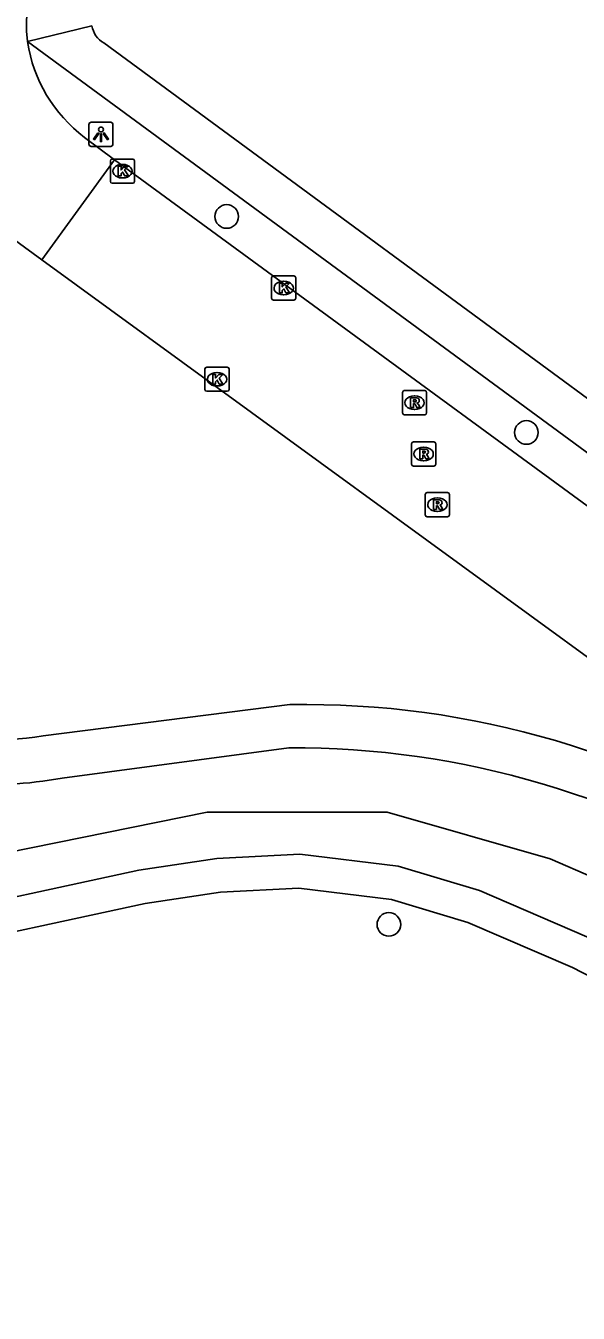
# Model space of a CAD drawing. Extents: x 163268 to 164360, y 381529 to 382285.
# Drawn here: x 163810.3 to 163833.2, y 381632 to 381685.3 of the extents above; entities that cross this region are included whole.
import ezdxf

# ---------------------------------------------------------------- set-up
doc = ezdxf.new("R2010")
doc.units = 0
for name, color, linetype in [('IMGEO_Boom', 7, 'Continuous'), ('IMGEO_Groenvoorziening', 7, 'Continuous'), ('IMGEO_Kolk', 7, 'Continuous'), ('IMGEO_Lichtpunt', 7, 'Continuous'), ('IMGEO_Rijbaan_lokaal_open', 7, 'Continuous'), ('IMGEO_Rioolput', 7, 'Continuous'), ('IMGEO_Voetpad_halfverhard', 7, 'Continuous'), ('IMGEO_Voetpad_open', 7, 'Continuous')]:
    doc.layers.add(name, color=color, linetype=linetype)

msp = doc.modelspace()

# ---------------------------------------------------------------- linework, layer by layer
at = {"layer": 'IMGEO_Boom'}
for centre in [(163818.629, 381677.373), (163831.052, 381668.429), (163825.351, 381648.059)]:
    msp.add_circle(centre, 0.489, dxfattribs=at)
at = {"layer": 'IMGEO_Groenvoorziening'}
msp.add_lwpolyline([(163738.368, 381641.32), (163741.255, 381645.338), (163753.168, 381651.805), (163765.143, 381656.192), (163772.762, 381657.048), (163794.067, 381649.73), (163801.182, 381650.079), (163809.5, 381651.023), (163817.822, 381652.706), (163825.286, 381652.71), (163832.039, 381650.776), (163839.165, 381647.687), (163859.24, 381632.111), (163864.566, 381626.406), (163870.322, 381618.538), (163873.932, 381611.48), (163874.152, 381607.867)], dxfattribs=at)
at = {"layer": 'IMGEO_Kolk'}
for p, q in [((163813.807, 381678.823), (163813.807, 381679.675)), ((163813.882, 381679.749), (163814.734, 381679.749)), ((163814.808, 381679.675), (163814.808, 381678.823)), ((163814.295, 381679.529), (163814.32, 381679.529)), ((163814.734, 381678.749), (163813.882, 381678.749)), ((163814.318, 381678.969), (163814.293, 381678.969)), ((163820.49, 381673.984), (163820.49, 381674.836)), ((163820.565, 381674.91), (163821.417, 381674.91)), ((163821.491, 381674.836), (163821.491, 381673.984)), ((163820.978, 381674.69), (163821.003, 381674.69)), ((163821.417, 381673.91), (163820.565, 381673.91)), ((163821.001, 381674.13), (163820.976, 381674.13)), ((163817.727, 381670.208), (163817.727, 381671.06)), ((163817.802, 381671.134), (163818.654, 381671.134)), ((163818.728, 381671.06), (163818.728, 381670.208)), ((163818.215, 381670.914), (163818.24, 381670.914)), ((163818.654, 381670.134), (163817.802, 381670.134)), ((163818.238, 381670.354), (163818.213, 381670.354))]:
    msp.add_line(p, q, dxfattribs=at)
for points in [[(163813.807, 381678.823), (163813.807, 381679.675)], [(163813.882, 381679.749), (163814.734, 381679.749)], [(163814.808, 381679.675), (163814.808, 381678.823)], [(163814.128, 381679.449), (163814.251, 381679.449), (163814.251, 381679.298), (163814.381, 381679.449), (163814.545, 381679.449), (163814.399, 381679.298), (163814.552, 381679.049), (163814.4, 381679.049), (163814.315, 381679.213), (163814.251, 381679.146), (163814.251, 381679.049), (163814.128, 381679.049), (163814.128, 381679.449)], [(163814.734, 381678.749), (163813.882, 381678.749)], [(163820.49, 381673.984), (163820.49, 381674.836)], [(163820.565, 381674.91), (163821.417, 381674.91)], [(163821.491, 381674.836), (163821.491, 381673.984)], [(163820.811, 381674.61), (163820.934, 381674.61), (163820.934, 381674.459), (163821.064, 381674.61), (163821.228, 381674.61), (163821.082, 381674.459), (163821.235, 381674.21), (163821.083, 381674.21), (163820.998, 381674.374), (163820.934, 381674.307), (163820.934, 381674.21), (163820.811, 381674.21), (163820.811, 381674.61)], [(163821.417, 381673.91), (163820.565, 381673.91)], [(163817.727, 381670.208), (163817.727, 381671.06)], [(163817.802, 381671.134), (163818.654, 381671.134)], [(163818.728, 381671.06), (163818.728, 381670.208)], [(163818.048, 381670.834), (163818.171, 381670.834), (163818.171, 381670.683), (163818.301, 381670.834), (163818.465, 381670.834), (163818.319, 381670.683), (163818.472, 381670.434), (163818.32, 381670.434), (163818.235, 381670.598), (163818.171, 381670.531), (163818.171, 381670.434), (163818.048, 381670.434), (163818.048, 381670.834)], [(163818.654, 381670.134), (163817.802, 381670.134)]]:
    msp.add_lwpolyline(points, dxfattribs=at)
for centre, start, end in [((163813.884, 381679.673), 91.552, 178.448), ((163813.884, 381679.673), 91.552, 178.448), ((163814.732, 381679.673), 1.552, 88.448), ((163814.732, 381679.673), 1.552, 88.448), ((163813.884, 381678.825), 181.552, 268.448), ((163813.884, 381678.825), 181.552, 268.448), ((163814.732, 381678.825), 271.552, 358.448), ((163814.732, 381678.825), 271.552, 358.448), ((163820.567, 381674.834), 91.552, 178.448), ((163820.567, 381674.834), 91.552, 178.448), ((163821.415, 381674.834), 1.552, 88.448), ((163821.415, 381674.834), 1.552, 88.448), ((163820.567, 381673.986), 181.552, 268.448), ((163820.567, 381673.986), 181.552, 268.448), ((163821.415, 381673.986), 271.552, 358.448), ((163821.415, 381673.986), 271.552, 358.448), ((163817.804, 381671.058), 91.552, 178.448), ((163817.804, 381671.058), 91.552, 178.448), ((163818.652, 381671.058), 1.552, 88.448), ((163818.652, 381671.058), 1.552, 88.448), ((163817.804, 381670.21), 181.552, 268.448), ((163817.804, 381670.21), 181.552, 268.448), ((163818.652, 381670.21), 271.552, 358.448), ((163818.652, 381670.21), 271.552, 358.448)]:
    msp.add_arc(centre, 0.0765, start, end, dxfattribs=at)
for centre, major_axis, ratio, start_param, end_param in [((163814.294, 381679.249), (-0.387, 0.002), 0.722429, 4.712389, 7.853982), ((163814.319, 381679.249), (-0.39, 0.002), 0.717154, 1.570796, 4.712389), ((163820.977, 381674.41), (-0.387, 0.002), 0.722429, 4.712389, 7.853982), ((163821.002, 381674.41), (-0.39, 0.002), 0.717154, 1.570796, 4.712389), ((163818.214, 381670.634), (-0.387, 0.002), 0.722429, 4.712389, 7.853982), ((163818.239, 381670.634), (-0.39, 0.002), 0.717154, 1.570796, 4.712389)]:
    msp.add_ellipse(centre, major_axis=major_axis, ratio=ratio, start_param=start_param, end_param=end_param, dxfattribs=at)
at = {"layer": 'IMGEO_Lichtpunt'}
for p, q in [((163812.919, 381681.177), (163812.919, 381680.37)), ((163812.919, 381681.177), (163812.919, 381680.37)), ((163813.821, 381681.272), (163813.013, 381681.272)), ((163813.821, 381681.272), (163813.013, 381681.272)), ((163813.915, 381680.37), (163813.915, 381681.177)), ((163813.915, 381680.37), (163813.915, 381681.177)), ((163813.013, 381680.276), (163813.821, 381680.276)), ((163813.013, 381680.276), (163813.821, 381680.276))]:
    msp.add_line(p, q, dxfattribs=at)
for points in [[(163813.293, 381680.841), (163813.332, 381680.813), (163813.144, 381680.551), (163813.106, 381680.578), (163813.293, 381680.841)], [(163813.395, 381680.793), (163813.442, 381680.793), (163813.442, 381680.471), (163813.395, 381680.471), (163813.395, 381680.793)], [(163813.505, 381680.813), (163813.543, 381680.84), (163813.73, 381680.578), (163813.691, 381680.55), (163813.505, 381680.813)]]:
    msp.add_lwpolyline(points, dxfattribs=at)
msp.add_circle((163813.418, 381680.975), 0.0994, dxfattribs=at)
for centre, start, end in [((163813.013, 381681.177), 90, 180), ((163813.013, 381681.177), 90, 180), ((163813.821, 381681.177), 0, 90), ((163813.821, 381681.177), 0, 90), ((163813.013, 381680.37), 180, 270), ((163813.013, 381680.37), 180, 270), ((163813.821, 381680.37), 270, 0), ((163813.821, 381680.37), 270, 360)]:
    msp.add_arc(centre, 0.0946, start, end, dxfattribs=at)
at = {"layer": 'IMGEO_Rijbaan_lokaal_open'}
for points in [[(163810.97, 381675.578), (163802.528, 381681.736)], [(163812.736, 381680.649), (163813.971, 381679.713)], [(163813.971, 381679.713), (163810.97, 381675.578)], [(163813.971, 381679.713), (163842.59, 381658.792), (163845.606, 381656.589), (163850.219, 381653.219), (163854.77, 381649.895), (163856.892, 381648.512), (163858.1, 381647.853)], [(163851.466, 381646.026), (163837.033, 381656.616), (163810.97, 381675.578)]]:
    msp.add_lwpolyline(points, dxfattribs=at)
for centre, radius, start, end in [((163815.049, 381685.279), 4.724, 106.8165, 188.1269), ((163816.391, 381685.516), 6.086, 188.55, 233.0964)]:
    msp.add_arc(centre, radius, start, end, dxfattribs=at)
at = {"layer": 'IMGEO_Rioolput'}
for p, q in [((163825.916, 381669.236), (163825.916, 381670.088)), ((163825.991, 381670.162), (163826.843, 381670.162)), ((163826.917, 381670.088), (163826.917, 381669.236)), ((163826.404, 381669.942), (163826.429, 381669.942)), ((163826.843, 381669.162), (163825.991, 381669.162)), ((163826.427, 381669.382), (163826.402, 381669.382)), ((163826.292, 381667.113), (163826.292, 381667.965)), ((163826.367, 381668.039), (163827.219, 381668.039)), ((163827.293, 381667.965), (163827.293, 381667.113)), ((163826.78, 381667.819), (163826.805, 381667.819)), ((163827.219, 381667.039), (163826.367, 381667.039)), ((163826.803, 381667.259), (163826.778, 381667.259)), ((163826.86, 381665.015), (163826.86, 381665.867)), ((163826.935, 381665.941), (163827.787, 381665.941)), ((163827.348, 381665.721), (163827.373, 381665.721)), ((163827.861, 381665.867), (163827.861, 381665.015)), ((163827.787, 381664.941), (163826.935, 381664.941)), ((163827.371, 381665.161), (163827.346, 381665.161))]:
    msp.add_line(p, q, dxfattribs=at)
for points in [[(163825.916, 381669.236), (163825.916, 381670.088)], [(163825.991, 381670.162), (163826.843, 381670.162)], [(163826.917, 381670.088), (163826.917, 381669.236)], [(163826.505, 381669.86), (163826.253, 381669.862), (163826.253, 381669.462)], [(163826.253, 381669.462), (163826.377, 381669.462), (163826.377, 381669.624), (163826.388, 381669.624)], [(163826.431, 381669.781), (163826.377, 381669.781), (163826.377, 381669.7)], [(163826.377, 381669.7), (163826.429, 381669.7)], [(163826.435, 381669.595), (163826.506, 381669.462), (163826.646, 381669.462), (163826.581, 381669.588)], [(163826.843, 381669.162), (163825.991, 381669.162)], [(163826.292, 381667.113), (163826.292, 381667.965)], [(163826.367, 381668.039), (163827.219, 381668.039)], [(163827.293, 381667.965), (163827.293, 381667.113)], [(163826.881, 381667.737), (163826.629, 381667.739), (163826.629, 381667.339)], [(163826.629, 381667.339), (163826.753, 381667.339), (163826.753, 381667.501), (163826.764, 381667.501)], [(163826.807, 381667.658), (163826.753, 381667.658), (163826.753, 381667.577)], [(163826.753, 381667.577), (163826.805, 381667.577)], [(163826.811, 381667.472), (163826.882, 381667.339), (163827.022, 381667.339), (163826.957, 381667.465)], [(163827.219, 381667.039), (163826.367, 381667.039)], [(163826.86, 381665.015), (163826.86, 381665.867)], [(163826.935, 381665.941), (163827.787, 381665.941)], [(163827.861, 381665.867), (163827.861, 381665.015)], [(163827.449, 381665.639), (163827.197, 381665.641), (163827.197, 381665.241)], [(163827.197, 381665.241), (163827.321, 381665.241), (163827.321, 381665.403), (163827.332, 381665.403)], [(163827.375, 381665.56), (163827.321, 381665.56), (163827.321, 381665.479)], [(163827.321, 381665.479), (163827.373, 381665.479)], [(163827.379, 381665.374), (163827.45, 381665.241), (163827.59, 381665.241), (163827.525, 381665.367)], [(163827.787, 381664.941), (163826.935, 381664.941)]]:
    msp.add_lwpolyline(points, dxfattribs=at)
for centre, radius, start, end in [((163825.993, 381670.086), 0.0765, 91.552, 178.448), ((163825.993, 381670.086), 0.0765, 91.552, 178.448), ((163826.841, 381670.086), 0.0765, 1.552, 88.448), ((163826.841, 381670.086), 0.0765, 1.552, 88.448), ((163826.387, 381669.571), 0.0533, 26.0293, 88.6989), ((163826.413, 381669.889), 0.19, 274.7715, 282.9687), ((163826.437, 381669.685), 0.0964, 77.0061, 93.1865), ((163826.451, 381669.742), 0.0378, 276.6634, 79.6772), ((163826.504, 381669.75), 0.109, 350.3612, 89.416), ((163826.502, 381669.75), 0.112, 277.5842, 350.9817), ((163826.486, 381669.535), 0.108, 29.5134, 73.7905), ((163825.993, 381669.238), 0.0765, 181.552, 268.448), ((163825.993, 381669.238), 0.0765, 181.552, 268.448), ((163826.841, 381669.238), 0.0765, 271.552, 358.448), ((163826.841, 381669.238), 0.0765, 271.552, 358.448), ((163826.369, 381667.963), 0.0765, 91.552, 178.448), ((163826.369, 381667.963), 0.0765, 91.552, 178.448), ((163827.217, 381667.963), 0.0765, 1.552, 88.448), ((163827.217, 381667.963), 0.0765, 1.552, 88.448), ((163826.763, 381667.448), 0.0533, 26.0293, 88.6989), ((163826.789, 381667.766), 0.19, 274.7715, 282.9687), ((163826.813, 381667.562), 0.0964, 77.0061, 93.1865), ((163826.827, 381667.619), 0.0378, 276.6634, 79.6772), ((163826.88, 381667.627), 0.109, 350.3612, 89.416), ((163826.878, 381667.627), 0.112, 277.5842, 350.9817), ((163826.862, 381667.412), 0.108, 29.5134, 73.7905), ((163826.369, 381667.115), 0.0765, 181.552, 268.448), ((163826.369, 381667.115), 0.0765, 181.552, 268.448), ((163827.217, 381667.115), 0.0765, 271.552, 358.448), ((163827.217, 381667.115), 0.0765, 271.552, 358.448), ((163826.937, 381665.865), 0.0765, 91.552, 178.448), ((163826.937, 381665.865), 0.0765, 91.552, 178.448), ((163827.785, 381665.865), 0.0765, 1.552, 88.448), ((163827.785, 381665.865), 0.0765, 1.552, 88.448), ((163827.331, 381665.35), 0.0533, 26.0293, 88.6989), ((163827.357, 381665.668), 0.19, 274.7715, 282.9687), ((163827.381, 381665.464), 0.0964, 77.0061, 93.1865), ((163827.395, 381665.521), 0.0378, 276.6634, 79.6772), ((163827.448, 381665.529), 0.109, 350.3612, 89.416), ((163827.446, 381665.529), 0.112, 277.5842, 350.9817), ((163827.43, 381665.314), 0.108, 29.5134, 73.7905), ((163826.937, 381665.017), 0.0765, 181.552, 268.448), ((163826.937, 381665.017), 0.0765, 181.552, 268.448), ((163827.785, 381665.017), 0.0765, 271.552, 358.448), ((163827.785, 381665.017), 0.0765, 271.552, 358.448)]:
    msp.add_arc(centre, radius, start, end, dxfattribs=at)
for centre, major_axis, ratio, start_param, end_param in [((163826.403, 381669.662), (-0.387, 0.002), 0.722429, 4.712389, 7.853982), ((163826.428, 381669.662), (-0.39, 0.002), 0.717154, 1.570796, 4.712389), ((163826.779, 381667.539), (-0.387, 0.002), 0.722429, 4.712389, 7.853982), ((163826.804, 381667.539), (-0.39, 0.002), 0.717154, 1.570796, 4.712389), ((163827.347, 381665.441), (-0.387, 0.002), 0.722429, 4.712389, 7.853982), ((163827.372, 381665.441), (-0.39, 0.002), 0.717154, 1.570796, 4.712389)]:
    msp.add_ellipse(centre, major_axis=major_axis, ratio=ratio, start_param=start_param, end_param=end_param, dxfattribs=at)
at = {"layer": 'IMGEO_Voetpad_halfverhard'}
for points in [[(163811.015, 381655.861), (163821.247, 381657.16)], [(163821.21, 381655.373), (163811.815, 381654.117)]]:
    msp.add_lwpolyline(points, dxfattribs=at)
for centre, radius, start, end in [((163807.54, 381681.182), 25.558, 253.2659, 277.8146), ((163821.896, 381620.526), 36.64, 56.1298, 91.0149), ((163821.417, 381619.115), 36.259, 56.711, 90.3271), ((163808.437, 381673.42), 19.597, 267.145, 279.9258)]:
    msp.add_arc(centre, radius, start, end, dxfattribs=at)
at = {"layer": 'IMGEO_Voetpad_open'}
for points in [[(163810.372, 381684.611), (163813.044, 381685.27)], [(163858.1, 381647.853), (163858.972, 381649.398), (163858.031, 381649.889), (163856.546, 381650.824), (163854.125, 381652.577), (163849.743, 381655.767), (163843.593, 381660.243), (163810.372, 381684.611)], [(163845.156, 381661.33), (163844.648, 381661.7), (163813.536, 381684.558)], [(163805.537, 381648.258), (163814.991, 381650.302), (163818.223, 381650.795), (163821.662, 381650.971), (163825.743, 381650.469), (163829.106, 381649.461), (163833.555, 381647.546), (163836.618, 381645.968), (163840.18, 381643.851), (163842.99, 381641.892), (163852.012, 381634.806), (163855.67, 381631.687), (163860.208, 381627.382), (163865.084, 381621.704), (163867.312, 381618.522), (163871.286, 381611.971), (163871.078, 381610.007)], [(163869.819, 381610.884), (163869.89, 381611.63), (163866.139, 381617.757), (163863.977, 381620.844), (163859.193, 381626.416), (163854.733, 381630.646), (163851.125, 381633.722), (163842.157, 381640.766), (163839.421, 381642.673), (163835.939, 381644.743), (163832.957, 381646.279), (163828.627, 381648.143), (163825.455, 381649.094), (163821.612, 381649.567), (163818.365, 381649.4), (163815.251, 381648.926), (163805.772, 381646.877)]]:
    msp.add_lwpolyline(points, dxfattribs=at)
msp.add_arc((163814.015, 381685.415), 0.982, 188.4921, 240.7977, dxfattribs=at)

doc.saveas('drawing.dxf')
